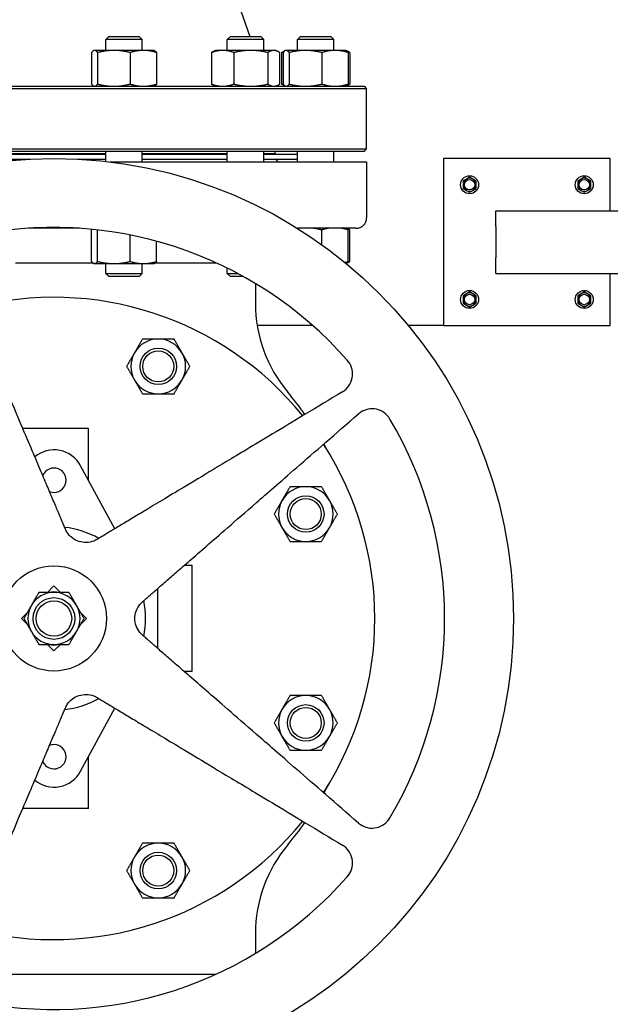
# Model space of a CAD drawing. Header units: inches. Extents: x 5 to 1128, y -85 to 748.
# Tile 603 of 656: x 610 to 624, y 536 to 560. Entities that reach past the tile are written whole.
import ezdxf

# ---------------------------------------------------------------- set-up
doc = ezdxf.new("R2010")
doc.units = ezdxf.units.IN
doc.header["$LTSCALE"] = 32
doc.header["$MEASUREMENT"] = 0
doc.layers.add('Visible (ANSI)', color=7, linetype='Continuous', lineweight=30)

msp = doc.modelspace()

# ---------------------------------------------------------------- linework, layer by layer
at = {"layer": 'Visible (ANSI)'}
for p, q in [((615.09563, 560.45478), (615.48287, 559.36478)), ((612.09837, 559.36478), (612.02546, 559.29186)), ((612.90046, 559.29186), (612.02546, 559.29186)), ((612.02546, 559.03378), (612.02546, 559.29186)), ((612.09837, 559.36478), (612.82754, 559.36478)), ((612.82754, 559.36478), (612.90046, 559.29186)), ((612.90046, 559.03378), (612.90046, 559.29186)), ((615.01224, 559.36478), (614.93933, 559.29186)), ((615.81433, 559.29186), (614.93933, 559.29186)), ((614.93933, 559.03378), (614.93933, 559.29186)), ((615.01224, 559.36478), (615.74141, 559.36478)), ((615.74141, 559.36478), (615.81433, 559.29186)), ((615.81433, 559.03378), (615.81433, 559.29186)), ((616.69457, 559.36478), (616.62165, 559.29186)), ((617.49665, 559.29186), (616.62165, 559.29186)), ((616.62165, 559.03378), (616.62165, 559.29186)), ((616.69457, 559.36478), (617.42373, 559.36478)), ((617.42373, 559.36478), (617.49665, 559.29186)), ((617.49665, 559.03378), (617.49665, 559.29186)), ((611.68243, 558.98191), (611.68243, 558.22665)), ((611.74396, 559.03378), (611.7327, 559.02853)), ((611.75504, 559.03378), (611.74396, 559.03378)), ((612.21791, 559.03378), (611.75504, 559.03378)), ((611.82765, 558.98191), (611.82765, 558.22665)), ((612.92583, 559.03378), (612.21791, 559.03378)), ((612.60818, 558.98191), (612.60818, 558.22665)), ((613.18196, 559.03378), (612.92583, 559.03378)), ((613.18196, 559.03378), (613.19321, 559.02853)), ((613.24348, 558.98191), (613.24348, 558.22665)), ((614.5594, 558.98191), (614.5594, 558.22665)), ((614.65783, 559.03378), (614.61204, 559.01243)), ((614.82664, 559.03378), (614.65783, 559.03378)), ((615.50259, 559.03378), (614.82664, 559.03378)), ((615.09388, 558.98191), (615.09388, 558.22665)), ((616.05278, 559.03378), (615.50259, 559.03378)), ((615.91131, 558.98191), (615.91131, 558.22665)), ((616.09583, 559.03378), (616.05278, 559.03378)), ((616.09583, 559.03378), (616.14161, 559.01243)), ((616.19426, 558.98191), (616.19426, 558.22665)), ((616.24172, 558.98191), (616.24172, 558.22665)), ((616.27863, 558.98191), (616.27863, 558.22665)), ((616.32889, 559.02853), (616.29436, 559.01243)), ((616.34015, 559.03378), (616.32889, 559.02853)), ((616.35124, 559.03378), (616.34015, 559.03378)), ((616.81411, 559.03378), (616.35124, 559.03378)), ((616.42385, 558.98191), (616.42385, 558.22665)), ((617.52202, 559.03378), (616.81411, 559.03378)), ((617.20437, 558.98191), (617.20437, 558.22665)), ((617.77815, 559.03378), (617.52202, 559.03378)), ((617.77815, 559.03378), (617.78941, 559.02853)), ((617.78941, 559.02853), (617.82394, 559.01243)), ((617.83968, 558.98191), (617.83968, 558.22665)), ((617.87658, 558.98191), (617.87658, 558.22665)), ((618.28063, 558.11228), (603.28063, 558.11228)), ((603.34313, 558.17478), (618.21813, 558.17478)), ((611.74396, 558.17478), (611.7327, 558.18003)), ((613.18196, 558.17478), (613.19321, 558.18003)), ((614.65783, 558.17478), (614.61204, 558.19613)), ((616.09583, 558.17478), (616.14161, 558.19613)), ((616.32889, 558.18003), (616.29436, 558.19613)), ((616.34015, 558.17478), (616.32889, 558.18003)), ((617.77815, 558.17478), (617.78941, 558.18003)), ((617.78941, 558.18003), (617.82394, 558.19613)), ((618.21813, 558.17478), (618.28063, 558.11228)), ((618.28063, 556.67728), (618.28063, 558.11228)), ((603.28063, 556.67728), (618.28063, 556.67728)), ((618.21813, 556.61478), (603.34313, 556.61478)), ((612.02546, 556.37377), (612.02546, 556.61478)), ((612.90046, 556.36178), (612.90046, 556.61478)), ((614.93933, 556.36178), (614.93933, 556.61478)), ((615.81433, 556.36178), (615.81433, 556.61478)), ((616.09063, 556.55478), (616.09063, 556.61478)), ((616.62165, 556.36178), (616.62165, 556.61478)), ((617.49665, 556.36178), (617.49665, 556.61478)), ((618.21813, 556.61478), (618.28063, 556.67728)), ((612.02546, 556.55478), (609.53581, 556.55478)), ((609.53581, 556.54978), (612.02546, 556.54978)), ((609.53581, 556.42978), (610.21541, 556.42978)), ((609.53581, 556.42478), (610.12524, 556.42478)), ((611.34585, 556.42978), (612.02546, 556.42978)), ((611.43602, 556.42478), (612.02546, 556.42478)), ((614.93933, 556.55478), (612.90046, 556.55478)), ((612.90046, 556.54978), (614.93933, 556.54978)), ((612.90046, 556.42978), (614.93933, 556.42978)), ((612.90046, 556.42478), (614.93933, 556.42478)), ((616.09063, 556.55478), (615.81433, 556.55478)), ((615.81433, 556.54978), (616.62165, 556.54978)), ((615.81433, 556.42978), (616.62165, 556.42978)), ((615.81433, 556.42478), (616.09563, 556.42478)), ((615.97063, 556.55478), (615.97063, 556.54978)), ((615.97063, 556.42978), (615.97063, 556.42478)), ((616.09563, 556.42478), (616.15863, 556.36178)), ((620.12563, 556.43978), (620.12563, 552.43978)), ((624.12563, 556.43978), (620.12563, 556.43978)), ((624.12563, 555.18978), (624.12563, 556.43978)), ((612.12676, 556.36178), (618.28063, 556.36178)), ((618.28063, 556.36178), (618.28063, 555.02078)), ((620.67263, 555.94988), (620.59463, 555.90485)), ((620.59463, 555.90485), (620.59463, 555.81478)), ((620.75063, 555.99491), (620.67263, 555.94988)), ((620.82863, 555.94988), (620.75063, 555.99491)), ((620.90663, 555.90485), (620.82863, 555.94988)), ((620.90663, 555.81478), (620.90663, 555.90485)), ((623.42263, 555.94988), (623.34463, 555.90485)), ((623.34463, 555.90485), (623.34463, 555.81478)), ((623.50063, 555.99491), (623.42263, 555.94988)), ((623.57863, 555.94988), (623.50063, 555.99491)), ((623.65663, 555.90485), (623.57863, 555.94988)), ((623.65663, 555.81478), (623.65663, 555.90485)), ((620.59463, 555.81478), (620.59463, 555.72471)), ((620.59463, 555.72471), (620.67263, 555.67968)), ((620.67263, 555.67968), (620.75063, 555.63465)), ((620.75063, 555.63465), (620.82863, 555.67968)), ((620.82863, 555.67968), (620.90663, 555.72471)), ((620.90663, 555.72471), (620.90663, 555.81478)), ((623.34463, 555.81478), (623.34463, 555.72471)), ((623.34463, 555.72471), (623.42263, 555.67968)), ((623.42263, 555.67968), (623.50063, 555.63465)), ((623.50063, 555.63465), (623.57863, 555.67968)), ((623.57863, 555.67968), (623.65663, 555.72471)), ((623.65663, 555.72471), (623.65663, 555.81478)), ((621.37563, 555.18978), (762.65563, 555.18978)), ((621.37563, 554.81478), (621.37563, 555.18978)), ((611.39213, 554.77078), (610.16913, 554.77078)), ((611.68243, 553.97665), (611.68243, 554.73191)), ((611.82765, 553.97665), (611.82765, 554.73191)), ((618.03063, 554.77078), (616.61973, 554.77078)), ((617.20437, 554.37919), (617.20437, 554.73191)), ((617.80603, 554.77078), (617.82394, 554.76243)), ((617.83968, 553.97665), (617.83968, 554.73191)), ((617.87658, 553.97665), (617.87658, 554.73191)), ((621.37563, 554.81478), (621.37563, 554.06478)), ((612.60818, 553.97665), (612.60818, 554.6108)), ((613.24348, 553.97665), (613.24348, 554.46129)), ((621.37563, 553.68978), (621.37563, 554.06478)), ((609.85805, 553.94378), (611.71211, 553.94378)), ((611.74396, 553.92478), (611.7327, 553.93003)), ((611.74396, 553.92478), (611.75504, 553.92478)), ((611.75504, 553.92478), (612.21791, 553.92478)), ((612.02546, 553.6877), (612.02546, 553.92478)), ((612.21791, 553.92478), (612.92583, 553.92478)), ((612.90046, 553.6877), (612.90046, 553.92478)), ((612.92583, 553.92478), (613.18196, 553.92478)), ((613.18196, 553.92478), (613.19321, 553.93003)), ((613.21381, 553.94378), (614.67356, 553.94378)), ((614.93933, 553.6877), (614.93933, 553.81731)), ((617.78883, 553.92976), (617.78941, 553.93003)), ((617.78941, 553.93003), (617.82394, 553.94613)), ((612.02546, 553.6877), (612.90046, 553.6877)), ((612.09837, 553.61478), (612.02546, 553.6877)), ((612.82754, 553.61478), (612.09837, 553.61478)), ((612.82754, 553.61478), (612.90046, 553.6877)), ((614.93933, 553.6877), (615.19136, 553.6877)), ((615.01224, 553.61478), (614.93933, 553.6877)), ((615.32539, 553.61478), (615.01224, 553.61478)), ((621.37563, 553.68978), (764.15563, 553.68978)), ((624.12563, 552.43978), (624.12563, 553.68978)), ((615.61245, 553.44885), (615.61245, 552.97226)), ((620.67263, 553.19988), (620.59463, 553.15485)), ((620.59463, 553.15485), (620.59463, 553.06478)), ((620.75063, 553.24491), (620.67263, 553.19988)), ((620.82863, 553.19988), (620.75063, 553.24491)), ((620.90663, 553.15485), (620.82863, 553.19988)), ((620.90663, 553.06478), (620.90663, 553.15485)), ((623.42263, 553.19988), (623.34463, 553.15485)), ((623.34463, 553.15485), (623.34463, 553.06478)), ((623.50063, 553.24491), (623.42263, 553.19988)), ((623.57863, 553.19988), (623.50063, 553.24491)), ((623.65663, 553.15485), (623.57863, 553.19988)), ((623.65663, 553.06478), (623.65663, 553.15485)), ((620.59463, 553.06478), (620.59463, 552.97471)), ((620.59463, 552.97471), (620.67263, 552.92968)), ((620.67263, 552.92968), (620.75063, 552.88465)), ((620.75063, 552.88465), (620.82863, 552.92968)), ((620.82863, 552.92968), (620.90663, 552.97471)), ((620.90663, 552.97471), (620.90663, 553.06478)), ((623.34463, 553.06478), (623.34463, 552.97471)), ((623.34463, 552.97471), (623.42263, 552.92968)), ((623.42263, 552.92968), (623.50063, 552.88465)), ((623.50063, 552.88465), (623.57863, 552.92968)), ((623.57863, 552.92968), (623.65663, 552.97471)), ((623.65663, 552.97471), (623.65663, 553.06478)), ((616.98789, 552.43978), (615.65559, 552.43978)), ((620.12563, 552.43978), (619.2807, 552.43978)), ((620.12563, 552.43978), (624.12563, 552.43978)), ((611.60743, 549.97378), (610.03294, 549.97378)), ((611.60743, 548.74028), (611.60743, 549.97378)), ((612.24437, 547.57278), (611.42074, 549.08249)), ((613.90829, 546.69436), (614.08863, 546.69436)), ((614.08863, 546.69436), (614.08863, 544.1472)), ((610.6264, 546.04578), (610.78063, 546.20001)), ((610.78063, 546.20001), (610.93486, 546.04578)), ((613.26163, 546.13223), (613.26163, 544.70933)), ((610.0014, 545.42078), (610.13755, 545.55693)), ((611.42371, 545.55693), (611.55986, 545.42078)), ((610.13755, 545.28463), (610.0014, 545.42078)), ((611.55986, 545.42078), (611.42371, 545.28463)), ((610.78063, 544.64155), (610.6264, 544.79578)), ((610.93486, 544.79578), (610.78063, 544.64155)), ((614.08863, 544.1472), (613.90829, 544.1472)), ((611.42074, 541.75906), (612.24437, 543.26878)), ((611.60743, 540.86778), (611.60743, 542.10128)), ((611.60743, 540.86778), (610.03294, 540.86778)), ((615.61245, 537.8693), (615.61245, 537.39271)), ((608.35281, 536.89778), (614.67356, 536.89778))]:
    msp.add_line(p, q, dxfattribs=at)
for centre, radius in [((610.78063, 545.42078), 11.0235), ((620.75063, 555.81478), 0.216), ((620.75063, 555.81478), 0.1248), ((623.50063, 555.81478), 0.216), ((623.50063, 555.81478), 0.1248), ((620.75063, 553.06478), 0.216), ((620.75063, 553.06478), 0.1248), ((623.50063, 553.06478), 0.216), ((623.50063, 553.06478), 0.1248), ((613.28269, 551.46129), 0.4375), ((613.28269, 551.46129), 0.37135), ((616.82114, 547.92284), 0.4375), ((616.82114, 547.92284), 0.37135), ((610.78063, 545.42078), 1.26), ((610.78063, 545.42078), 0.5), ((610.78063, 545.42078), 0.4256), ((616.82114, 542.91872), 0.4375), ((616.82114, 542.91872), 0.37135), ((613.28269, 539.38027), 0.4375), ((613.28269, 539.38027), 0.37135)]:
    msp.add_circle(centre, radius, dxfattribs=at)
for centre, radius, start, end in [((616.17037, 558.54978), 0.375, 260.315504, 270), ((620.75063, 555.81478), 0.156, 120, 180), ((620.75063, 555.81478), 0.156, 60, 120), ((620.75063, 555.81478), 0.156, 0, 60), ((623.50063, 555.81478), 0.156, 120, 180), ((623.50063, 555.81478), 0.156, 60, 120), ((623.50063, 555.81478), 0.156, 0, 60), ((620.75063, 555.81478), 0.156, 180, 240), ((620.75063, 555.81478), 0.156, 240, 300), ((620.75063, 555.81478), 0.156, 300, 0), ((623.50063, 555.81478), 0.156, 180, 240), ((623.50063, 555.81478), 0.156, 240, 300), ((623.50063, 555.81478), 0.156, 300, 0), ((618.03063, 555.02078), 0.25, 270, 0), ((610.78063, 545.42078), 9.36997, 41.331348, 102.668652), ((610.78063, 545.42078), 7.696, 39.147903, 104.852097), ((620.75063, 553.06478), 0.156, 120, 180), ((620.75063, 553.06478), 0.156, 60, 120), ((620.75063, 553.06478), 0.156, 0, 60), ((623.50063, 553.06478), 0.156, 120, 180), ((623.50063, 553.06478), 0.156, 60, 120), ((623.50063, 553.06478), 0.156, 0, 60), ((618.92045, 552.97226), 3.308, 180, 220.102697), ((620.75063, 553.06478), 0.156, 180, 240), ((620.75063, 553.06478), 0.156, 240, 300), ((620.75063, 553.06478), 0.156, 300, 0), ((623.50063, 553.06478), 0.156, 180, 240), ((623.50063, 553.06478), 0.156, 240, 300), ((623.50063, 553.06478), 0.156, 300, 0), ((613.28269, 551.46129), 0.656, 90, 150), ((613.28269, 551.46129), 0.656, 30, 90), ((613.28269, 551.46129), 0.656, 150, 210), ((613.28269, 551.46129), 0.656, 330, 30), ((613.28269, 551.46129), 0.656, 210, 270), ((613.28269, 551.46129), 0.656, 270, 330), ((609.95363, 545.42078), 8.415, 35.531253, 40.102696), ((610.78063, 545.42078), 9.36997, 329.331348, 30.668652), ((610.78063, 545.42078), 7.696, 327.147903, 32.852097), ((609.95363, 545.42078), 8.415, 28.187843, 29.808159), ((610.78063, 548.73328), 0.72917, 28.615103, 129.209832), ((610.78063, 548.73328), 0.29167, 248.74206, 157.25794), ((616.82114, 547.92284), 0.656, 90, 150), ((616.82114, 547.92284), 0.656, 30, 90), ((616.82114, 547.92284), 0.656, 150, 210), ((616.82114, 547.92284), 0.656, 330, 30), ((610.78063, 545.42078), 2.19886, 60.739091, 83.260909), ((616.82114, 547.92284), 0.656, 210, 270), ((616.82114, 547.92284), 0.656, 270, 330), ((610.78063, 545.42078), 0.625, 90, 150), ((610.78063, 545.42078), 0.636, 79.328306, 100.671694), ((610.78063, 545.42078), 0.625, 30, 90), ((610.78063, 545.42078), 2.19886, 348.739091, 11.260909), ((610.78063, 545.42078), 0.625, 150, 210), ((610.78063, 545.42078), 0.625, 330, 30), ((610.78063, 545.42078), 0.625, 210, 270), ((610.78063, 545.42078), 0.625, 270, 330), ((610.78063, 545.42078), 0.636, 259.328306, 280.671694), ((610.78063, 545.42078), 2.19886, 276.739091, 299.260909), ((616.82114, 542.91872), 0.656, 90, 150), ((616.82114, 542.91872), 0.656, 30, 90), ((616.82114, 542.91872), 0.656, 150, 210), ((616.82114, 542.91872), 0.656, 330, 30), ((616.82114, 542.91872), 0.656, 210, 270), ((616.82114, 542.91872), 0.656, 270, 330), ((610.78063, 542.10828), 0.29167, 202.74206, 111.25794), ((610.78063, 542.10828), 0.72917, 230.790168, 331.384897), ((609.95363, 545.42078), 8.415, 330.191841, 331.812157), ((610.78063, 545.42078), 7.696, 255.147903, 320.852097), ((609.95363, 545.42078), 8.415, 319.897303, 324.468747), ((613.28269, 539.38027), 0.656, 90, 150), ((613.28269, 539.38027), 0.656, 30, 90), ((618.92045, 537.8693), 3.308, 139.897303, 180), ((613.28269, 539.38027), 0.656, 150, 210), ((613.28269, 539.38027), 0.656, 330, 30), ((610.78063, 545.42078), 9.36997, 257.331348, 318.668652), ((613.28269, 539.38027), 0.656, 210, 270), ((613.28269, 539.38027), 0.656, 270, 330)]:
    msp.add_arc(centre, radius, start, end, dxfattribs=at)
for points, weights in [([(611.75504, 559.03378), (611.72134, 559.03378), (611.68243, 558.98191)], [1, 1.0379548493, 1]), ([(611.82765, 558.98191), (611.78874, 559.03378), (611.75504, 559.03378)], [1, 1.0379548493, 1]), ([(612.21791, 559.03378), (612.03679, 559.03378), (611.82765, 558.98191)], [1, 1.0379548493, 1]), ([(612.60818, 558.98191), (612.39904, 559.03378), (612.21791, 559.03378)], [1, 1.0379548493, 1]), ([(612.92583, 559.03378), (612.77841, 559.03378), (612.60818, 558.98191)], [1, 1.0379548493, 1]), ([(613.24348, 558.98191), (613.07325, 559.03378), (612.92583, 559.03378)], [1, 1.0379548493, 1]), ([(613.19321, 559.02853), (613.21674, 559.01756), (613.24348, 558.98191)], [1.01653872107, 1.02578038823, 1]), ([(614.82664, 559.03378), (614.70261, 559.03378), (614.5594, 558.98191)], [1, 1.0379548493, 1]), ([(614.5594, 558.98191), (614.5868, 559.00066), (614.61204, 559.01243)], [1, 1.01339325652, 1.01733426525]), ([(615.09388, 558.98191), (614.95066, 559.03378), (614.82664, 559.03378)], [1, 1.0379548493, 1]), ([(615.50259, 559.03378), (615.31291, 559.03378), (615.09388, 558.98191)], [1, 1.0379548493, 1]), ([(615.91131, 558.98191), (615.69228, 559.03378), (615.50259, 559.03378)], [1, 1.0379548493, 1]), ([(616.05278, 559.03378), (615.98712, 559.03378), (615.91131, 558.98191)], [1, 1.0379548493, 1]), ([(616.19426, 558.98191), (616.11844, 559.03378), (616.05278, 559.03378)], [1, 1.0379548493, 1]), ([(616.24172, 558.98191), (616.26912, 559.00066), (616.29436, 559.01243)], [1, 1.01339325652, 1.01733426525]), ([(616.29239, 558.9989), (616.26763, 558.99129), (616.24172, 558.98191)], [1.01098059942, 1.00665836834, 1]), ([(616.35124, 559.03378), (616.31754, 559.03378), (616.27863, 558.98191)], [1, 1.0379548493, 1]), ([(616.42385, 558.98191), (616.38493, 559.03378), (616.35124, 559.03378)], [1, 1.0379548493, 1]), ([(616.81411, 559.03378), (616.63299, 559.03378), (616.42385, 558.98191)], [1, 1.0379548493, 1]), ([(617.20437, 558.98191), (616.99523, 559.03378), (616.81411, 559.03378)], [1, 1.0379548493, 1]), ([(617.52202, 559.03378), (617.3746, 559.03378), (617.20437, 558.98191)], [1, 1.0379548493, 1]), ([(617.83968, 558.98191), (617.66945, 559.03378), (617.52202, 559.03378)], [1, 1.0379548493, 1]), ([(617.78941, 559.02853), (617.81293, 559.01756), (617.83968, 558.98191)], [1.01653872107, 1.02578038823, 1]), ([(617.87658, 558.98191), (617.83661, 559.00926), (617.80076, 559.02195)], [1, 1.01965956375, 1.01895290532]), ([(611.68243, 558.22665), (611.72134, 558.17478), (611.75504, 558.17478)], [1, 1.0379548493, 1]), ([(611.75504, 558.17478), (611.78874, 558.17478), (611.82765, 558.22665)], [1, 1.0379548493, 1]), ([(611.82765, 558.22665), (612.03679, 558.17478), (612.21791, 558.17478)], [1, 1.0379548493, 1]), ([(612.21791, 558.17478), (612.39904, 558.17478), (612.60818, 558.22665)], [1, 1.0379548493, 1]), ([(612.60818, 558.22665), (612.77841, 558.17478), (612.92583, 558.17478)], [1, 1.0379548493, 1]), ([(612.92583, 558.17478), (613.07325, 558.17478), (613.24348, 558.22665)], [1, 1.0379548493, 1]), ([(613.24348, 558.22665), (613.21674, 558.191), (613.19321, 558.18003)], [1, 1.02578038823, 1.01653872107]), ([(614.5594, 558.22665), (614.70261, 558.17478), (614.82664, 558.17478)], [1, 1.0379548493, 1]), ([(614.61204, 558.19613), (614.5868, 558.2079), (614.5594, 558.22665)], [1.01733426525, 1.01339325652, 1]), ([(614.82664, 558.17478), (614.95066, 558.17478), (615.09388, 558.22665)], [1, 1.0379548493, 1]), ([(615.09388, 558.22665), (615.31291, 558.17478), (615.50259, 558.17478)], [1, 1.0379548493, 1]), ([(615.50259, 558.17478), (615.69228, 558.17478), (615.91131, 558.22665)], [1, 1.0379548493, 1]), ([(615.91131, 558.22665), (615.98712, 558.17478), (616.05278, 558.17478)], [1, 1.0379548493, 1]), ([(616.05278, 558.17478), (616.11844, 558.17478), (616.19426, 558.22665)], [1, 1.0379548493, 1]), ([(616.24172, 558.22665), (616.26763, 558.21727), (616.29239, 558.20966)], [1, 1.00665836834, 1.01098059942]), ([(616.29436, 558.19613), (616.26912, 558.2079), (616.24172, 558.22665)], [1.01733426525, 1.01339325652, 1]), ([(616.27863, 558.22665), (616.31754, 558.17478), (616.35124, 558.17478)], [1, 1.0379548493, 1]), ([(616.35124, 558.17478), (616.38493, 558.17478), (616.42385, 558.22665)], [1, 1.0379548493, 1]), ([(616.42385, 558.22665), (616.63299, 558.17478), (616.81411, 558.17478)], [1, 1.0379548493, 1]), ([(616.81411, 558.17478), (616.99523, 558.17478), (617.20437, 558.22665)], [1, 1.0379548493, 1]), ([(617.20437, 558.22665), (617.3746, 558.17478), (617.52202, 558.17478)], [1, 1.0379548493, 1]), ([(617.52202, 558.17478), (617.66945, 558.17478), (617.83968, 558.22665)], [1, 1.0379548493, 1]), ([(617.83968, 558.22665), (617.81293, 558.191), (617.78941, 558.18003)], [1, 1.02578038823, 1.01653872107]), ([(617.80076, 558.18661), (617.83661, 558.1993), (617.87658, 558.22665)], [1.01895290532, 1.01965956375, 1]), ([(611.69381, 554.74615), (611.68823, 554.73964), (611.68243, 554.73191)], [1.00937112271, 1.0054754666, 1]), ([(611.82765, 554.73191), (611.82759, 554.732), (611.82752, 554.73209)], [1, 1.00006190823, 1.0001236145]), ([(611.8281, 554.73202), (611.82787, 554.73197), (611.82765, 554.73191)], [1.00007787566, 1.00003897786, 1]), ([(616.62406, 554.77078), (616.62228, 554.77054), (616.6205, 554.7703)], [1.01897523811, 1.0189714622, 1.01896116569]), ([(617.20437, 554.73191), (617.09897, 554.75805), (617.00416, 554.77078)], [1, 1.01877372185, 1.01897523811]), ([(617.36733, 554.77078), (617.29016, 554.75805), (617.20437, 554.73191)], [1.01897523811, 1.01877372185, 1]), ([(617.83968, 554.73191), (617.75389, 554.75805), (617.67672, 554.77078)], [1, 1.01877372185, 1.01897523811]), ([(617.80243, 554.77078), (617.82007, 554.75805), (617.83968, 554.73191)], [1.01897523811, 1.01877372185, 1]), ([(617.87658, 554.73191), (617.83837, 554.75805), (617.804, 554.77078)], [1, 1.01877372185, 1.01897523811]), ([(611.0555, 547.56479), (610.52665, 548.81068), (608.37508, 553.87945)], [3.21640230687, 2.36623373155, 1.05826131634]), ([(611.68243, 553.97665), (611.72134, 553.92478), (611.75504, 553.92478)], [1, 1.0379548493, 1]), ([(611.75504, 553.92478), (611.78874, 553.92478), (611.82765, 553.97665)], [1, 1.0379548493, 1]), ([(611.82765, 553.97665), (612.03679, 553.92478), (612.21791, 553.92478)], [1, 1.0379548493, 1]), ([(612.21791, 553.92478), (612.39904, 553.92478), (612.60818, 553.97665)], [1, 1.0379548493, 1]), ([(612.60818, 553.97665), (612.77841, 553.92478), (612.92583, 553.92478)], [1, 1.0379548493, 1]), ([(612.92583, 553.92478), (613.07325, 553.92478), (613.24348, 553.97665)], [1, 1.0379548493, 1]), ([(613.24348, 553.97665), (613.21674, 553.941), (613.19321, 553.93003)], [1, 1.02578038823, 1.01653872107]), ([(617.7587, 553.95449), (617.798, 553.96395), (617.83968, 553.97665)], [1.01376780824, 1.00903433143, 1]), ([(617.83968, 553.97665), (617.81293, 553.941), (617.78941, 553.93003)], [1, 1.02578038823, 1.01653872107]), ([(617.80076, 553.93661), (617.83661, 553.9493), (617.87658, 553.97665)], [1.01895290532, 1.01965956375, 1]), ([(612.90395, 552.11729), (612.80247, 551.94151), (612.71458, 551.78929)], [1.01001874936, 1.04314139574, 1]), ([(613.28269, 552.11729), (613.10692, 552.11729), (612.90395, 552.11729)], [1, 1.04314139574, 1.01001874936]), ([(613.66144, 552.11729), (613.45847, 552.11729), (613.28269, 552.11729)], [1.01001874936, 1.04314139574, 1]), ([(613.85081, 551.78929), (613.76292, 551.94151), (613.66144, 552.11729)], [1, 1.04314139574, 1.01001874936]), ([(612.71458, 551.78929), (612.62669, 551.63706), (612.52521, 551.46129)], [1, 1.04314139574, 1.01001874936]), ([(614.04018, 551.46129), (613.93869, 551.63706), (613.85081, 551.78929)], [1.01001874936, 1.04314139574, 1]), ([(612.52521, 551.46129), (612.62669, 551.28551), (612.71458, 551.13329)], [1.01001874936, 1.04314139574, 1]), ([(613.85081, 551.13329), (613.93869, 551.28551), (614.04018, 551.46129)], [1, 1.04314139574, 1.01001874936]), ([(612.71458, 551.13329), (612.80247, 550.98106), (612.90395, 550.80529)], [1, 1.04314139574, 1.01001874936]), ([(613.66144, 550.80529), (613.76292, 550.98106), (613.85081, 551.13329)], [1.01001874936, 1.04314139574, 1]), ([(617.69864, 550.85004), (612.97864, 548.01398), (611.81848, 547.31688)], [1.05826131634, 2.36623373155, 3.21640230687]), ([(612.90395, 550.80529), (613.10692, 550.80529), (613.28269, 550.80529)], [1.01001874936, 1.04314139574, 1]), ([(613.28269, 550.80529), (613.45847, 550.80529), (613.66144, 550.80529)], [1, 1.04314139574, 1.01001874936]), ([(612.90465, 545.8219), (613.92613, 546.70987), (618.08195, 550.32246)], [3.21640230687, 2.36623373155, 1.05826131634]), ([(616.4424, 548.57884), (616.34092, 548.40307), (616.25303, 548.25084)], [1.01001874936, 1.04314139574, 1]), ([(616.82114, 548.57884), (616.64537, 548.57884), (616.4424, 548.57884)], [1, 1.04314139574, 1.01001874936]), ([(617.19988, 548.57884), (616.99692, 548.57884), (616.82114, 548.57884)], [1.01001874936, 1.04314139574, 1]), ([(617.38925, 548.25084), (617.30137, 548.40307), (617.19988, 548.57884)], [1, 1.04314139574, 1.01001874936]), ([(616.25303, 548.25084), (616.16514, 548.09862), (616.06366, 547.92284)], [1, 1.04314139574, 1.01001874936]), ([(617.57863, 547.92284), (617.47714, 548.09862), (617.38925, 548.25084)], [1.01001874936, 1.04314139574, 1]), ([(616.06366, 547.92284), (616.16514, 547.74707), (616.25303, 547.59484)], [1.01001874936, 1.04314139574, 1]), ([(617.38925, 547.59484), (617.47714, 547.74707), (617.57863, 547.92284)], [1, 1.04314139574, 1.01001874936]), ([(616.25303, 547.59484), (616.34092, 547.44262), (616.4424, 547.26684)], [1, 1.04314139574, 1.01001874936]), ([(617.19988, 547.26684), (617.30137, 547.44262), (617.38925, 547.59484)], [1.01001874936, 1.04314139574, 1]), ([(616.4424, 547.26684), (616.64537, 547.26684), (616.82114, 547.26684)], [1.01001874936, 1.04314139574, 1]), ([(616.82114, 547.26684), (616.99692, 547.26684), (617.19988, 547.26684)], [1, 1.04314139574, 1.01001874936]), ([(610.41979, 546.04578), (610.3231, 545.87831), (610.23937, 545.73328)], [1.01001874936, 1.04314139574, 1]), ([(610.78063, 546.04578), (610.61316, 546.04578), (610.41979, 546.04578)], [1, 1.04314139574, 1.01001874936]), ([(611.14148, 546.04578), (610.9481, 546.04578), (610.78063, 546.04578)], [1.01001874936, 1.04314139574, 1]), ([(611.3219, 545.73328), (611.23816, 545.87831), (611.14148, 546.04578)], [1, 1.04314139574, 1.01001874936]), ([(610.23937, 545.73328), (610.15563, 545.58825), (610.05894, 545.42078)], [1, 1.04314139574, 1.01001874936]), ([(611.50232, 545.42078), (611.40563, 545.58825), (611.3219, 545.73328)], [1.01001874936, 1.04314139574, 1]), ([(610.05894, 545.42078), (610.15563, 545.25331), (610.23937, 545.10828)], [1.01001874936, 1.04314139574, 1]), ([(611.3219, 545.10828), (611.40563, 545.25331), (611.50232, 545.42078)], [1, 1.04314139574, 1.01001874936]), ([(610.23937, 545.10828), (610.3231, 544.96325), (610.41979, 544.79578)], [1, 1.04314139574, 1.01001874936]), ([(611.14148, 544.79578), (611.23816, 544.96325), (611.3219, 545.10828)], [1.01001874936, 1.04314139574, 1]), ([(618.08195, 540.5191), (613.92613, 544.13169), (612.90465, 545.01965)], [1.05826131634, 2.36623373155, 3.21640230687]), ([(610.41979, 544.79578), (610.61316, 544.79578), (610.78063, 544.79578)], [1.01001874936, 1.04314139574, 1]), ([(610.78063, 544.79578), (610.9481, 544.79578), (611.14148, 544.79578)], [1, 1.04314139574, 1.01001874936]), ([(611.81848, 543.52468), (612.97864, 542.82758), (617.69864, 539.99152)], [3.21640230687, 2.36623373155, 1.05826131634]), ([(616.4424, 543.57472), (616.34092, 543.39894), (616.25303, 543.24672)], [1.01001874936, 1.04314139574, 1]), ([(616.82114, 543.57472), (616.64537, 543.57472), (616.4424, 543.57472)], [1, 1.04314139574, 1.01001874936]), ([(617.19988, 543.57472), (616.99692, 543.57472), (616.82114, 543.57472)], [1.01001874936, 1.04314139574, 1]), ([(617.38925, 543.24672), (617.30137, 543.39894), (617.19988, 543.57472)], [1, 1.04314139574, 1.01001874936]), ([(608.37508, 536.96211), (610.52665, 542.03088), (611.0555, 543.27677)], [1.05826131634, 2.36623373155, 3.21640230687]), ([(616.25303, 543.24672), (616.16514, 543.09449), (616.06366, 542.91872)], [1, 1.04314139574, 1.01001874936]), ([(617.57863, 542.91872), (617.47714, 543.09449), (617.38925, 543.24672)], [1.01001874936, 1.04314139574, 1]), ([(616.06366, 542.91872), (616.16514, 542.74294), (616.25303, 542.59072)], [1.01001874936, 1.04314139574, 1]), ([(617.38925, 542.59072), (617.47714, 542.74294), (617.57863, 542.91872)], [1, 1.04314139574, 1.01001874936]), ([(616.25303, 542.59072), (616.34092, 542.43849), (616.4424, 542.26272)], [1, 1.04314139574, 1.01001874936]), ([(617.19988, 542.26272), (617.30137, 542.43849), (617.38925, 542.59072)], [1.01001874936, 1.04314139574, 1]), ([(616.4424, 542.26272), (616.64537, 542.26272), (616.82114, 542.26272)], [1.01001874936, 1.04314139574, 1]), ([(616.82114, 542.26272), (616.99692, 542.26272), (617.19988, 542.26272)], [1, 1.04314139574, 1.01001874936]), ([(612.90395, 540.03627), (612.80247, 539.8605), (612.71458, 539.70827)], [1.01001874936, 1.04314139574, 1]), ([(613.28269, 540.03627), (613.10692, 540.03627), (612.90395, 540.03627)], [1, 1.04314139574, 1.01001874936]), ([(613.66144, 540.03627), (613.45847, 540.03627), (613.28269, 540.03627)], [1.01001874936, 1.04314139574, 1]), ([(613.85081, 539.70827), (613.76292, 539.8605), (613.66144, 540.03627)], [1, 1.04314139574, 1.01001874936]), ([(612.71458, 539.70827), (612.62669, 539.55605), (612.52521, 539.38027)], [1, 1.04314139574, 1.01001874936]), ([(614.04018, 539.38027), (613.93869, 539.55605), (613.85081, 539.70827)], [1.01001874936, 1.04314139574, 1]), ([(612.52521, 539.38027), (612.62669, 539.2045), (612.71458, 539.05227)], [1.01001874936, 1.04314139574, 1]), ([(613.85081, 539.05227), (613.93869, 539.2045), (614.04018, 539.38027)], [1, 1.04314139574, 1.01001874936]), ([(612.71458, 539.05227), (612.80247, 538.90005), (612.90395, 538.72427)], [1, 1.04314139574, 1.01001874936]), ([(613.66144, 538.72427), (613.76292, 538.90005), (613.85081, 539.05227)], [1.01001874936, 1.04314139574, 1]), ([(612.90395, 538.72427), (613.10692, 538.72427), (613.28269, 538.72427)], [1.01001874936, 1.04314139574, 1]), ([(613.28269, 538.72427), (613.45847, 538.72427), (613.66144, 538.72427)], [1, 1.04314139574, 1.01001874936])]:
    msp.add_rational_spline(points, weights, degree=2, dxfattribs=at)
for points, knots in [([(617.69864, 550.85004), (617.71661, 550.86092), (617.73371, 550.87267), (617.8009, 550.92535), (617.84711, 550.97874), (617.91316, 551.09991), (617.933, 551.16769), (617.945, 551.29743), (617.93794, 551.36769), (617.89524, 551.49893), (617.8596, 551.5599), (617.81657, 551.60883)], [3.53059689, 3.53059689, 3.53059689, 3.53059689, 3.68492522, 3.68492522, 4.18160346, 4.18160346, 4.6782817, 4.6782817, 5.17476584, 5.17476584, 5.67124999, 5.67124999, 5.67124999, 5.67124999]), ([(618.84004, 550.20015), (618.80681, 550.25619), (618.75983, 550.30893), (618.64821, 550.39009), (618.58357, 550.41851), (618.45647, 550.44719), (618.38588, 550.44927), (618.25023, 550.4239), (618.18517, 550.39644), (618.11431, 550.34883), (618.09784, 550.33619), (618.08195, 550.32246)], [1.98632476, 1.98632476, 1.98632476, 1.98632476, 2.48280891, 2.48280891, 2.97929305, 2.97929305, 3.47597129, 3.47597129, 3.97264952, 3.97264952, 4.12697786, 4.12697786, 4.12697786, 4.12697786]), ([(611.81848, 547.31688), (611.79076, 547.30023), (611.76195, 547.28641), (611.67991, 547.25527), (611.61893, 547.24262), (611.49642, 547.23963), (611.43489, 547.24931), (611.32611, 547.28465), (611.27064, 547.31299), (611.17328, 547.38742), (611.13139, 547.4335), (611.08332, 547.50691), (611.06813, 547.53502), (611.0555, 547.56479)], [5.30201977, 5.30201977, 5.30201977, 5.30201977, 5.53516775, 5.53516775, 5.97092818, 5.97092818, 6.40668861, 6.40668861, 6.84244904, 6.84244904, 7.27820947, 7.27820947, 7.51135745, 7.51135745, 7.51135745, 7.51135745]), ([(612.90465, 545.01965), (612.88024, 545.04087), (612.8582, 545.06401), (612.80323, 545.13241), (612.77235, 545.18649), (612.73166, 545.30208), (612.72184, 545.36359), (612.72184, 545.47797), (612.73166, 545.53948), (612.77235, 545.65507), (612.80323, 545.70915), (612.8582, 545.77755), (612.88024, 545.80069), (612.90465, 545.8219)], [5.30201977, 5.30201977, 5.30201977, 5.30201977, 5.53516775, 5.53516775, 5.97092818, 5.97092818, 6.40668861, 6.40668861, 6.84244904, 6.84244904, 7.27820947, 7.27820947, 7.51135745, 7.51135745, 7.51135745, 7.51135745]), ([(611.0555, 543.27677), (611.06813, 543.30653), (611.08332, 543.33465), (611.13139, 543.40806), (611.17328, 543.45414), (611.27064, 543.52857), (611.32611, 543.55691), (611.43489, 543.59225), (611.49642, 543.60193), (611.61893, 543.59894), (611.67991, 543.58629), (611.76195, 543.55515), (611.79076, 543.54133), (611.81848, 543.52468)], [5.30201977, 5.30201977, 5.30201977, 5.30201977, 5.53516775, 5.53516775, 5.97092818, 5.97092818, 6.40668861, 6.40668861, 6.84244904, 6.84244904, 7.27820947, 7.27820947, 7.51135745, 7.51135745, 7.51135745, 7.51135745]), ([(618.08195, 540.5191), (618.09784, 540.50537), (618.11431, 540.49273), (618.18517, 540.44511), (618.25023, 540.41766), (618.38588, 540.39229), (618.45647, 540.39437), (618.58357, 540.42305), (618.64821, 540.45147), (618.75983, 540.53263), (618.80681, 540.58537), (618.84004, 540.64141)], [3.53059689, 3.53059689, 3.53059689, 3.53059689, 3.68492522, 3.68492522, 4.18160346, 4.18160346, 4.6782817, 4.6782817, 5.17476584, 5.17476584, 5.67124999, 5.67124999, 5.67124999, 5.67124999]), ([(617.81657, 539.23273), (617.8596, 539.28166), (617.89524, 539.34263), (617.93794, 539.47387), (617.945, 539.54413), (617.933, 539.67387), (617.91316, 539.74165), (617.84711, 539.86282), (617.8009, 539.91621), (617.74964, 539.9564), (617.73371, 539.96889), (617.71661, 539.98064), (617.69864, 539.99152)], [-1.98632476, -1.98632476, -1.98632476, -1.98632476, -1.48984062, -1.48984062, -0.99335647, -0.99335647, -0.49667824, -0.49667824, 0, 0, 0, 0.15432833, 0.15432833, 0.15432833, 0.15432833])]:
    msp.add_open_spline(points, degree=3, knots=knots, dxfattribs=at)

doc.saveas('drawing.dxf')
